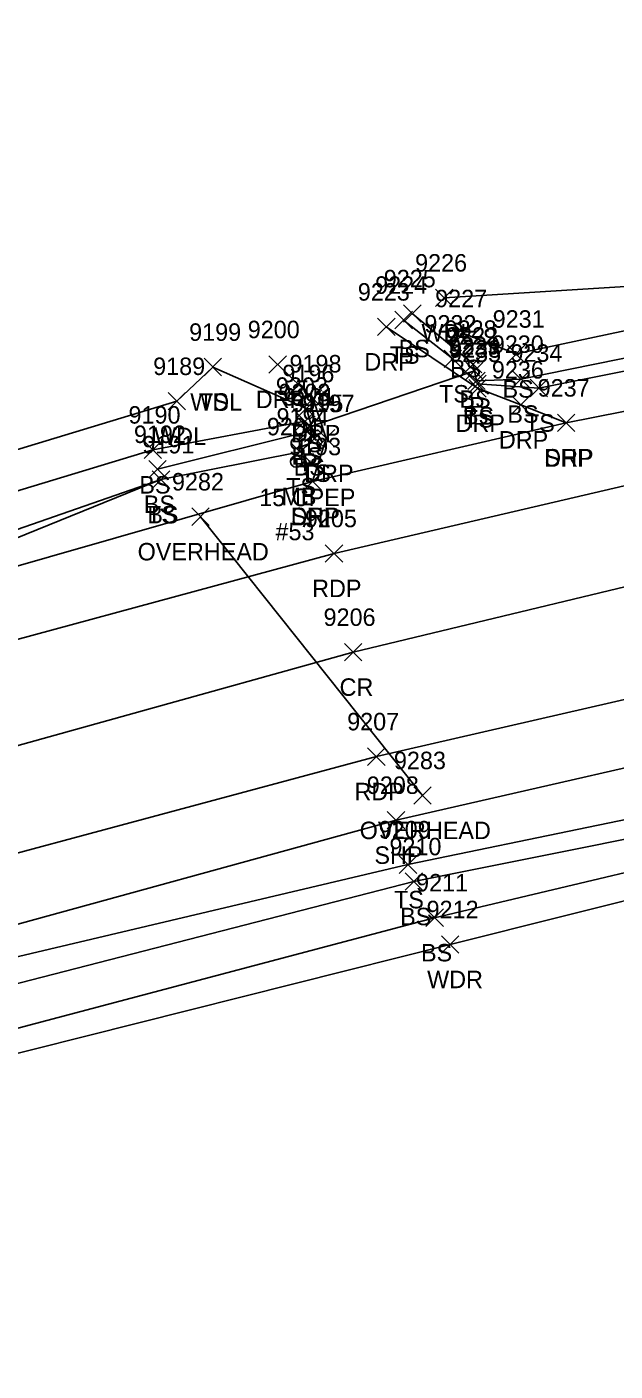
# Model space of a CAD drawing. Extents: x 1611797 to 1633212, y 298978 to 305475.
# Drawn here: x 1629301.5 to 1629368.8, y 304893.2 to 305046.9 of the extents above; entities that cross this region are included whole.
import ezdxf

# ---------------------------------------------------------------- set-up
doc = ezdxf.new("R2010")
doc.units = 0
for name, color, linetype in [('D_A', 7, 'Continuous'), ('D_C', 7, 'Continuous'), ('D_I', 7, 'Continuous'), ('D_TIC', 7, 'Continuous'), ('DCP', 7, 'Continuous'), ('L_A', 7, 'Continuous'), ('L_C', 7, 'Continuous'), ('L_I', 7, 'Continuous'), ('L_TIC', 7, 'Continuous'), ('LAWA', 7, 'Continuous'), ('LELB', 7, 'Continuous'), ('LMB', 7, 'Continuous'), ('P_A', 7, 'Continuous'), ('P_I', 7, 'Continuous'), ('P_TIC', 7, 'Continuous'), ('PET', 7, 'Continuous'), ('PRC', 7, 'Continuous'), ('PSP', 7, 'Continuous'), ('R_A', 7, 'Continuous'), ('R_I', 7, 'Continuous'), ('R_TIC', 7, 'Continuous'), ('RDP', 7, 'Continuous'), ('U_A', 7, 'Continuous'), ('U_I', 7, 'Continuous'), ('U_TIC', 7, 'Continuous'), ('UCO', 7, 'Continuous')]:
    doc.layers.add(name, color=color, linetype=linetype)

msp = doc.modelspace()

# ---------------------------------------------------------------- linework, layer by layer
at = {"layer": 'D_TIC'}
for points in [[(1629351.75, 305006.58), (1629353.75, 305008.58)], [(1629353.75, 305006.58), (1629351.75, 305008.58)], [(1629332.65, 305000.11), (1629334.65, 305002.11)], [(1629334.65, 305000.11), (1629332.65, 305002.11)]]:
    msp.add_lwpolyline(points, dxfattribs=at)
at = {"layer": 'DCP'}
msp.add_lwpolyline([(1629333.65, 305001.11), (1629352.75, 305007.58)], dxfattribs=at)
at = {"layer": 'L_TIC'}
for points in [[(1629348.26, 305014.94), (1629350.26, 305016.94)], [(1629350.26, 305014.94), (1629348.26, 305016.94)], [(1629344.62, 305013.14), (1629346.62, 305015.14)], [(1629346.62, 305013.14), (1629344.62, 305015.14)], [(1629343.63, 305012.4), (1629345.63, 305014.4)], [(1629345.63, 305012.4), (1629343.63, 305014.4)], [(1629350.5, 305010.86), (1629352.5, 305012.86)], [(1629352.5, 305010.86), (1629350.5, 305012.86)], [(1629356.51, 305008.52), (1629358.51, 305010.52)], [(1629358.51, 305008.52), (1629356.51, 305010.52)], [(1629321.79, 305007.02), (1629323.79, 305009.02)], [(1629323.79, 305007.02), (1629321.79, 305009.02)], [(1629321.79, 305007.02), (1629323.79, 305009.02)], [(1629323.79, 305007.02), (1629321.79, 305009.02)], [(1629349.27, 305007.96), (1629351.27, 305009.96)], [(1629351.27, 305007.96), (1629349.27, 305009.96)], [(1629351.58, 305007.36), (1629353.58, 305009.36)], [(1629353.58, 305007.36), (1629351.58, 305009.36)], [(1629351.97, 305005.45), (1629353.97, 305007.45)], [(1629353.97, 305005.45), (1629351.97, 305007.45)], [(1629357.06, 305005.64), (1629359.06, 305007.64)], [(1629359.06, 305005.64), (1629357.06, 305007.64)], [(1629352.09, 305005.09), (1629354.09, 305007.09)], [(1629354.09, 305005.09), (1629352.09, 305007.09)], [(1629359.11, 305004.62), (1629361.11, 305006.62)], [(1629361.11, 305004.62), (1629359.11, 305006.62)], [(1629317.67, 305003.11), (1629319.67, 305005.11)], [(1629319.67, 305003.11), (1629317.67, 305005.11)], [(1629332.5, 305002.28), (1629334.5, 305004.28)], [(1629334.5, 305002.28), (1629332.5, 305004.28)], [(1629332.35, 305000.84), (1629334.35, 305002.84)], [(1629334.35, 305000.84), (1629332.35, 305002.84)], [(1629332.35, 305000.84), (1629334.35, 305002.84)], [(1629334.35, 305000.84), (1629332.35, 305002.84)], [(1629332.6, 304999.61), (1629334.6, 305001.61)], [(1629334.6, 304999.61), (1629332.6, 305001.61)], [(1629333.47, 304998.88), (1629335.47, 305000.88)], [(1629335.47, 304998.88), (1629333.47, 305000.88)], [(1629314.93, 304997.55), (1629316.93, 304999.55)], [(1629316.93, 304997.55), (1629314.93, 304999.55)], [(1629331.78, 304997.32), (1629333.78, 304999.32)], [(1629333.78, 304997.32), (1629331.78, 304999.32)], [(1629315.46, 304995.33), (1629317.46, 304997.33)], [(1629317.46, 304995.33), (1629315.46, 304997.33)], [(1629315.86, 304994.14), (1629317.86, 304996.14)], [(1629317.86, 304994.14), (1629315.86, 304996.14)], [(1629315.86, 304994.14), (1629317.86, 304996.14)], [(1629317.86, 304994.14), (1629315.86, 304996.14)], [(1629344.13, 304950.1), (1629346.13, 304952.1)], [(1629346.13, 304950.1), (1629344.13, 304952.1)], [(1629344.79, 304948.17), (1629346.79, 304950.17)], [(1629346.79, 304948.17), (1629344.79, 304950.17)], [(1629347.18, 304944.03), (1629349.18, 304946.03)], [(1629349.18, 304944.03), (1629347.18, 304946.03)], [(1629348.95, 304940.97), (1629350.95, 304942.97)], [(1629350.95, 304940.97), (1629348.95, 304942.97)]]:
    msp.add_lwpolyline(points, dxfattribs=at)
at = {"layer": 'LAWA'}
for points in [[(1629349.26, 305015.94), (1629375.53, 305017.59), (1629422.15, 305025.05), (1629472.87, 305032.37), (1629517.41, 305041.46), (1629526.44, 305046.93)], [(1629048.78, 304906.29), (1629102.09, 304932.53), (1629134.8, 304944.42), (1629173.48, 304964.39), (1629209.72, 304974.04), (1629219.9, 304975), (1629277.19, 304991.53), (1629318.67, 305004.11), (1629322.79, 305008.02)], [(1629246.72, 304911.43), (1629258.08, 304918.34), (1629296.26, 304928.47), (1629349.95, 304941.97), (1629389.52, 304951.89), (1629435.79, 304960.52), (1629456.93, 304965.02)]]:
    msp.add_lwpolyline(points, dxfattribs=at)
at = {"layer": 'LELB'}
for points in [[(1629345.62, 305014.14), (1629352.58, 305008.36), (1629352.97, 305006.45), (1629358.06, 305006.64), (1629377.82, 305010.64), (1629424.35, 305020.09), (1629467.65, 305028.02), (1629516.84, 305035.92)], [(1629351.5, 305011.86), (1629357.51, 305009.52), (1629376.68, 305013.62), (1629423.43, 305022.49), (1629467.79, 305030.6), (1629516.84, 305035.92)], [(1629344.63, 305013.4), (1629350.27, 305008.96), (1629353.09, 305006.09), (1629360.11, 305005.62), (1629378.3, 305009.22), (1629424.52, 305018.34), (1629467.95, 305026.08), (1629518.28, 305032.49)], [(1629230.42, 304966.75), (1629282.15, 304981.08), (1629316.86, 304995.14), (1629332.78, 304998.32), (1629334.47, 304999.88), (1629333.5, 305003.28), (1629322.79, 305008.02)], [(1629221.65, 304975.17), (1629221.95, 304972.68), (1629223.96, 304972.87), (1629226.71, 304973.9), (1629229.33, 304974.61), (1629232.47, 304978.23), (1629279.41, 304987.51), (1629315.93, 304998.55), (1629333.35, 305001.84)], [(1629316.46, 304996.33), (1629333.6, 305000.61), (1629333.35, 305001.84)], [(1629006.57, 304896.42), (1629032.63, 304901.17), (1629050.14, 304901.67), (1629050.7, 304900.29), (1629051.23, 304899.11), (1629055.56, 304900.53), (1629102.31, 304922.63), (1629137.78, 304938.05), (1629179.53, 304954.71), (1629214.94, 304961.91), (1629230.42, 304966.75), (1629281.17, 304982.76), (1629316.86, 304995.14)], [(1628934.74, 304773.05), (1628978.07, 304799.63), (1629015.37, 304822.51), (1629036.51, 304832.29), (1629079.34, 304854.73), (1629120.61, 304873.77), (1629159.55, 304890.64), (1629198.7, 304904.98), (1629229.57, 304916.41), (1629240.99, 304914.83), (1629257.27, 304925.15), (1629295.04, 304939.29), (1629345.13, 304951.1), (1629388.66, 304960.13), (1629432.67, 304971.14), (1629474.84, 304977.84), (1629524.21, 304984.68), (1629532.89, 304984.18), (1629539.93, 304981.15), (1629544.11, 304978.14)], [(1629244.72, 304913.32), (1629257.02, 304923.61), (1629295.53, 304936.26), (1629345.79, 304949.17), (1629389.06, 304957.81), (1629434.29, 304966.53), (1629475.11, 304973.05), (1629525.88, 304979.64), (1629532.54, 304980.76), (1629538.27, 304977.33), (1629544.11, 304978.14)], [(1629245.66, 304912.3), (1629258.35, 304921.24), (1629296.69, 304931.4), (1629348.18, 304945.03), (1629389.61, 304954.86), (1629435.11, 304963.42), (1629475.4, 304969.86), (1629526.12, 304976.72), (1629538.27, 304977.33)]]:
    msp.add_lwpolyline(points, dxfattribs=at)
at = {"layer": 'LMB'}
for p, q in [((1629332.98, 304999.82), (1629334.27, 304999.43)), ((1629332.99, 304997.22), (1629332.98, 304999.82)), ((1629332.98, 304998.92), (1629334.27, 304999.42)), ((1629332.33, 304997.21), (1629332.33, 304997.21))]:
    msp.add_line(p, q, dxfattribs=at)
msp.add_circle((1629332.33, 304997.21), 0.656, dxfattribs=at)
at = {"layer": 'P_TIC'}
for points in [[(1629362.23, 305000.64), (1629364.23, 305002.64)], [(1629364.23, 305000.64), (1629362.23, 305002.64)], [(1629333.22, 304993.93), (1629335.22, 304995.93)], [(1629335.22, 304993.93), (1629333.22, 304995.93)], [(1629335.67, 304985.7), (1629337.67, 304987.7)], [(1629337.67, 304985.7), (1629335.67, 304987.7)], [(1629337.86, 304974.41), (1629339.86, 304976.41)], [(1629339.86, 304974.41), (1629337.86, 304976.41)], [(1629340.51, 304962.46), (1629342.51, 304964.46)], [(1629342.51, 304962.46), (1629340.51, 304964.46)], [(1629342.76, 304955.19), (1629344.76, 304957.19)], [(1629344.76, 304955.19), (1629342.76, 304957.19)]]:
    msp.add_lwpolyline(points, dxfattribs=at)
at = {"layer": 'PET'}
for points in [[(1628539.34, 304558.37), (1628672.08, 304644.96), (1628715.49, 304673.27), (1628740.91, 304690.07), (1628784.24, 304718.47), (1628830.09, 304748.51), (1628867.88, 304773.46), (1628919.29, 304805.83), (1628957.78, 304829.65), (1629000.13, 304853.15), (1629018.89, 304863.53), (1629063.73, 304886), (1629107.94, 304906.85), (1629143.22, 304922.08), (1629185.06, 304938.86), (1629242.77, 304959.49), (1629284.03, 304972.45), (1629336.67, 304986.7), (1629382.46, 304997.36), (1629427.71, 305005.99), (1629469.83, 305012.59), (1629520.11, 305019.25), (1629549.49, 305022.22), (1629575.19, 305024.39)], [(1628929.7, 304784.57), (1628970.38, 304809.04), (1629010.27, 304831.68), (1629030.6, 304842.57), (1629074.57, 304864.78), (1629116.04, 304884.44), (1629153.6, 304900.69), (1629194.02, 304916.88), (1629224.01, 304927.7), (1629253.91, 304938.14), (1629292.14, 304950.19), (1629341.51, 304963.46), (1629386.86, 304973.88), (1629430.39, 304982.41), (1629472.99, 304989.13), (1629522.22, 304995.92), (1629534.89, 304997.15), (1629577.51, 305001.13)]]:
    msp.add_lwpolyline(points, dxfattribs=at)
at = {"layer": 'PRC'}
msp.add_lwpolyline([(1628924.43, 304795.06), (1628964.08, 304819.47), (1629004.82, 304842.78), (1629024.2, 304853.29), (1629068.5, 304875.62), (1629112.38, 304896.42), (1629148.45, 304911.59), (1629189.56, 304927.89), (1629246.01, 304948.44), (1629287.34, 304961.05), (1629338.86, 304975.41), (1629384.22, 304986.32), (1629428.45, 304994.98), (1629471.97, 305001.88), (1629520.87, 305008.08), (1629542.09, 305009.99), (1629576.98, 305013.22)], dxfattribs=at)
at = {"layer": 'PSP'}
for points in [[(1628913.68, 304813.87), (1628952.26, 304837.27), (1628995.24, 304861.9), (1629013.68, 304871.81), (1629056.26, 304893.17), (1629104.92, 304915.25), (1629139, 304929.86), (1629181.96, 304946.8), (1629216.76, 304958.67), (1629231.85, 304964.43), (1629240.37, 304967.2), (1629281.55, 304979.88), (1629334.22, 304994.93), (1629363.23, 305001.64), (1629379.62, 305004.89), (1629425.65, 305014.51), (1629468.38, 305021.56), (1629518.7, 305027.91), (1629525.45, 305028.68), (1629551.75, 305031.15), (1629575.93, 305033.54)], [(1628932.4, 304779.61), (1628974.06, 304804.69), (1629012.67, 304826.83), (1629033.88, 304838.19), (1629077.01, 304859.98), (1629117.6, 304879.1), (1629156.14, 304895.25), (1629196.32, 304910.99), (1629227.01, 304921.99), (1629256.6, 304931.92), (1629294.35, 304942.62), (1629343.76, 304956.19), (1629388.83, 304966.49), (1629431.5, 304975.54), (1629474.08, 304982.26), (1629523.53, 304987.95), (1629543.35, 304989.6), (1629574.61, 304992)]]:
    msp.add_lwpolyline(points, dxfattribs=at)
at = {"layer": 'R_TIC'}
for points in [[(1629341.65, 305011.62), (1629343.65, 305013.62)], [(1629343.65, 305011.62), (1629341.65, 305013.62)], [(1629329.22, 305007.32), (1629331.22, 305009.32)], [(1629331.22, 305007.32), (1629329.22, 305009.32)], [(1629352.09, 305004.59), (1629354.09, 305006.59)], [(1629354.09, 305004.59), (1629352.09, 305006.59)], [(1629333.26, 305003.4), (1629335.26, 305005.4)], [(1629335.26, 305003.4), (1629333.26, 305005.4)], [(1629357.04, 305002.7), (1629359.04, 305004.7)], [(1629359.04, 305002.7), (1629357.04, 305004.7)], [(1629362.23, 305000.64), (1629364.23, 305002.64)], [(1629364.23, 305000.64), (1629362.23, 305002.64)], [(1629334.77, 304998.86), (1629336.77, 305000.86)], [(1629336.77, 304998.86), (1629334.77, 305000.86)], [(1629333.22, 304993.93), (1629335.22, 304995.93)], [(1629335.22, 304993.93), (1629333.22, 304995.93)]]:
    msp.add_lwpolyline(points, dxfattribs=at)
at = {"layer": 'RDP'}
for points in [[(1629342.65, 305012.62), (1629353.09, 305005.59), (1629358.04, 305003.7), (1629363.23, 305001.64)], [(1629334.22, 304994.93), (1629335.77, 304999.86), (1629334.26, 305004.4), (1629330.22, 305008.32)]]:
    msp.add_lwpolyline(points, dxfattribs=at)
at = {"layer": 'U_TIC'}
for points in [[(1629320.38, 304989.9), (1629322.38, 304991.9)], [(1629322.38, 304989.9), (1629320.38, 304991.9)], [(1629345.78, 304958.02), (1629347.78, 304960.02)], [(1629347.78, 304958.02), (1629345.78, 304960.02)]]:
    msp.add_lwpolyline(points, dxfattribs=at)
at = {"layer": 'UCO'}
msp.add_lwpolyline([(1629321.38, 304990.9), (1629346.78, 304959.02)], dxfattribs=at)

# ---------------------------------------------------------------- texts
at = {"layer": 'D_A'}
for p in [(1629352.12, 305002.58), (1629333.02, 304996.11)]:
    msp.add_text('P', height=2, dxfattribs=at).set_placement(p)
at = {"layer": 'D_C'}
msp.add_text('15 CPEP', height=2, dxfattribs=at).set_placement((1629328.11, 304992.11))
at = {"layer": 'D_I'}
for s, p in [('9222', (1629349.49, 305010.58)), ('9203', (1629330.31, 305004.11))]:
    msp.add_text(s, height=2, dxfattribs=at).set_placement(p)
at = {"layer": 'L_A'}
for s, p in [('WDL', (1629346.67, 305010.94)), ('TS', (1629343.04, 305008.4)), ('BS', (1629344.06, 305009.14)), ('BS', (1629349.94, 305006.86)), ('TS', (1629348.68, 305003.96)), ('BS', (1629355.95, 305004.52)), ('WDL', (1629320.21, 305003.02)), ('TS', (1629321.2, 305003.02)), ('BS', (1629351.02, 305003.36)), ('TS', (1629351.5, 305001.09)), ('BS', (1629351.41, 305001.45)), ('BS', (1629356.5, 305001.64)), ('TS', (1629358.52, 305000.62)), ('WDL', (1629316.08, 304999.11)), ('TS', (1629331.91, 304998.28)), ('BS', (1629331.79, 304996.84)), ('BS', (1629331.79, 304996.84)), ('BS', (1629332.04, 304995.61)), ('TS', (1629332.88, 304994.88)), ('BS', (1629314.38, 304993.55)), ('TS', (1629331.19, 304993.32)), ('MB', (1629330.64, 304992.21)), ('BS', (1629314.9, 304991.33)), ('TS', (1629315.27, 304990.14)), ('BS', (1629315.3, 304990.14)), ('TS', (1629343.53, 304946.1)), ('BS', (1629344.23, 304944.17)), ('BS', (1629346.62, 304940.03)), ('WDR', (1629347.32, 304936.97))]:
    msp.add_text(s, height=2, dxfattribs=at).set_placement(p)
at = {"layer": 'L_C'}
msp.add_text('#53', height=2, dxfattribs=at).set_placement((1629329.97, 304988.21))
at = {"layer": 'L_I'}
for s, p in [('9226', (1629345.94, 305018.94)), ('9224', (1629341.37, 305016.4)), ('9225', (1629342.36, 305017.14)), ('9227', (1629348.24, 305014.86)), ('9232', (1629347.01, 305011.96)), ('9231', (1629354.82, 305012.52)), ('9199', (1629320.09, 305011.02)), ('9199', (1629320.09, 305011.02)), ('9228', (1629349.32, 305011.36)), ('9229', (1629349.71, 305009.45)), ('9233', (1629349.83, 305009.09)), ('9230', (1629354.72, 305009.64)), ('9234', (1629356.85, 305008.62)), ('9189', (1629315.97, 305007.11)), ('9196', (1629330.75, 305006.28)), ('9202', (1629330.01, 305004.84)), ('9202', (1629330.01, 305004.84)), ('9201', (1629330.83, 305003.61)), ('9195', (1629331.78, 305002.88)), ('9190', (1629313.15, 305001.55)), ('9194', (1629330.09, 305001.32)), ('9192', (1629313.77, 304999.33)), ('9204', (1629328.99, 305000.21)), ('9191', (1629314.73, 304998.14)), ('9191', (1629314.73, 304998.14)), ('9209', (1629341.78, 304954.1)), ('9210', (1629343.01, 304952.17)), ('9211', (1629346.05, 304948.03)), ('9212', (1629347.26, 304944.97))]:
    msp.add_text(s, height=2, dxfattribs=at).set_placement(p)
at = {"layer": 'P_A'}
for s, p in [('SHP', (1629360.77, 304996.64)), ('SHP', (1629331.76, 304989.93)), ('RDP', (1629334.16, 304981.7)), ('CR', (1629337.3, 304970.41)), ('RDP', (1629339, 304958.46)), ('SHP', (1629341.29, 304951.19))]:
    msp.add_text(s, height=2, dxfattribs=at).set_placement(p)
at = {"layer": 'P_I'}
for s, p in [('9237', (1629359.97, 305004.64)), ('9193', (1629331.53, 304997.93)), ('9205', (1629333.33, 304989.7)), ('9206', (1629335.47, 304978.41)), ('9207', (1629338.17, 304966.46)), ('9208', (1629340.42, 304959.19))]:
    msp.add_text(s, height=2, dxfattribs=at).set_placement(p)
at = {"layer": 'R_A'}
for p in [(1629340.14, 305007.62), (1629327.71, 305003.32), (1629331.75, 304999.4), (1629350.57, 305000.59), (1629355.53, 304998.7), (1629360.72, 304996.64), (1629333.25, 304994.86), (1629331.71, 304989.93)]:
    msp.add_text('DRP', height=2, dxfattribs=at).set_placement(p)
at = {"layer": 'R_I'}
for s, p in [('9223', (1629339.39, 305015.62)), ('9200', (1629326.79, 305011.32)), ('9235', (1629349.83, 305008.59)), ('9198', (1629331.57, 305007.4)), ('9236', (1629354.73, 305006.7)), ('9237', (1629359.97, 305004.64)), ('9197', (1629333.07, 305002.86)), ('9193', (1629331.53, 304997.93))]:
    msp.add_text(s, height=2, dxfattribs=at).set_placement(p)
at = {"layer": 'U_A'}
for p in [(1629314.19, 304985.9), (1629339.6, 304954.02)]:
    msp.add_text('OVERHEAD', height=2, dxfattribs=at).set_placement(p)
at = {"layer": 'U_I'}
for s, p in [('9282', (1629318.12, 304993.9)), ('9283', (1629343.52, 304962.02))]:
    msp.add_text(s, height=2, dxfattribs=at).set_placement(p)

doc.saveas('drawing.dxf')
